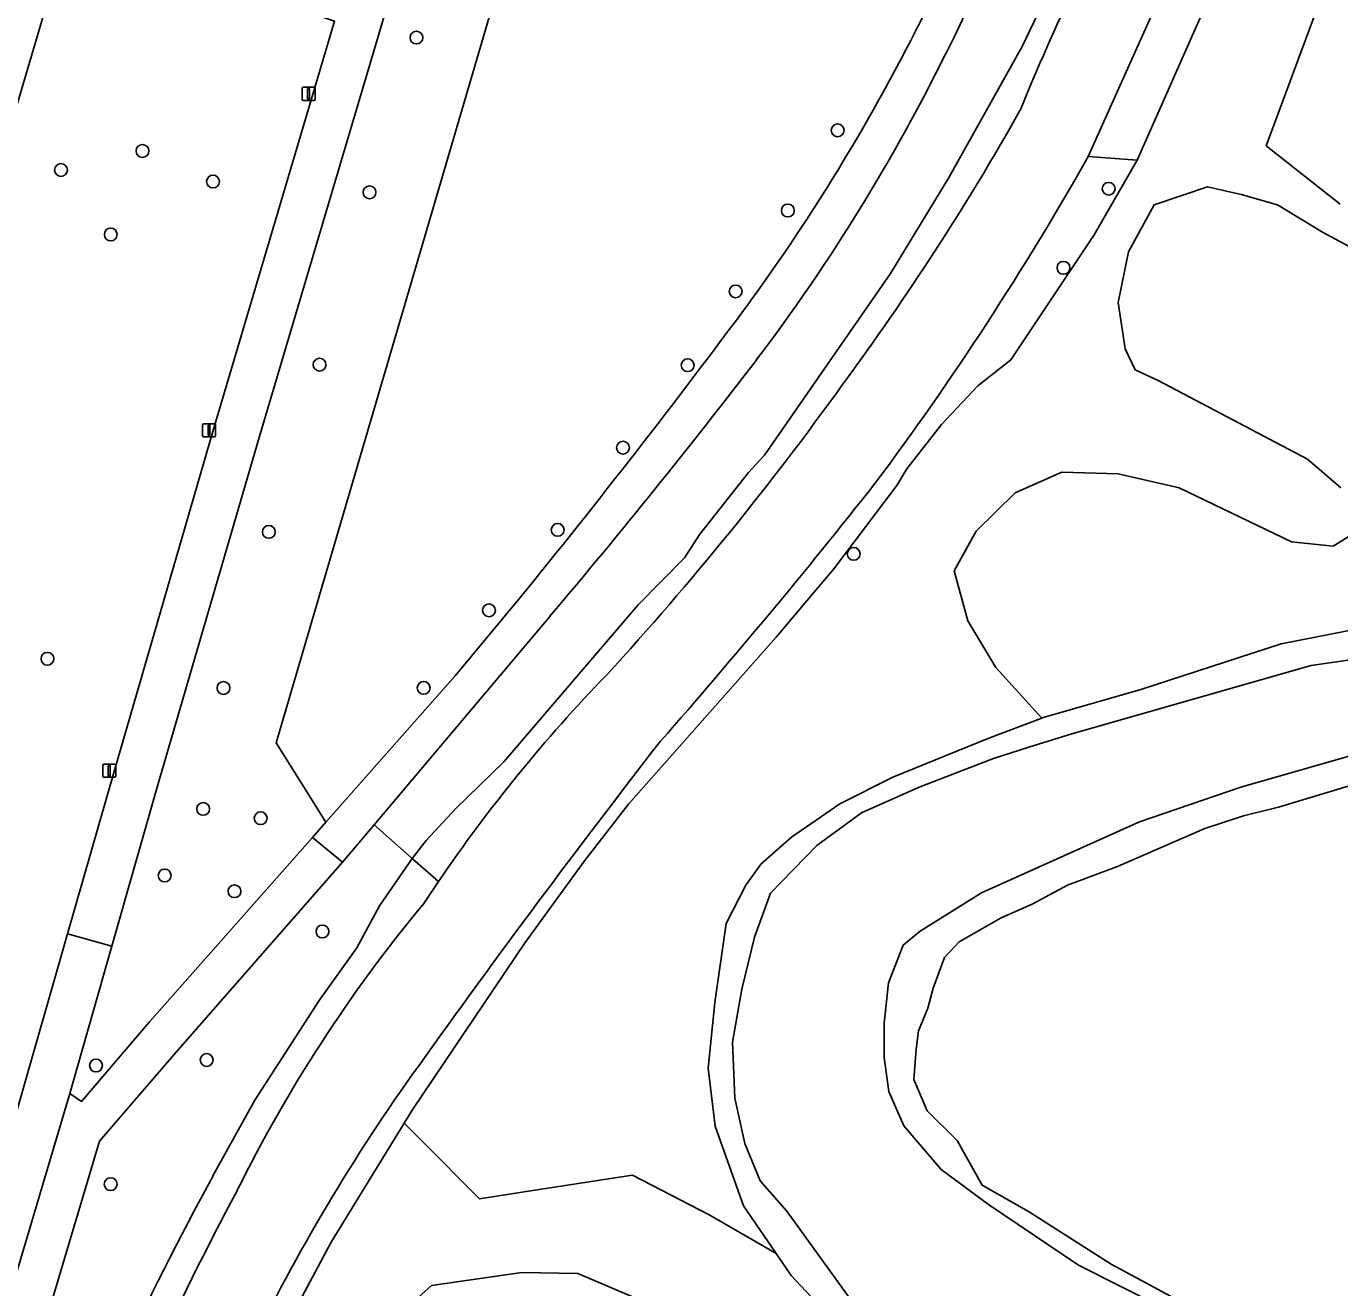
# Model space of a CAD drawing. Extents: x 159817 to 160765, y 380688 to 381638.
# Drawn here: x 160519.8 to 160620, y 381110.3 to 381206.5 of the extents above; entities that cross this region are included whole.
import ezdxf

# ---------------------------------------------------------------- set-up
doc = ezdxf.new("R2010")
doc.units = 0
for name, color, linetype in [('IMGEO_Berm_groen', 7, 'Continuous'), ('IMGEO_Boom', 7, 'Continuous'), ('IMGEO_Fietspad_gesloten', 7, 'Continuous'), ('IMGEO_Grasland_overig', 7, 'Continuous'), ('IMGEO_Groenvoorziening', 7, 'Continuous'), ('IMGEO_Lichtmast', 7, 'Continuous'), ('IMGEO_Loofbos', 7, 'Continuous'), ('IMGEO_Oever', 7, 'Continuous'), ('IMGEO_Rijbaan_regionaal_gesloten', 7, 'Continuous'), ('IMGEO_Voetpad_gesloten', 7, 'Continuous'), ('IMGEO_Voetpad_open', 7, 'Continuous'), ('IMGEO_Waterloop', 7, 'Continuous')]:
    doc.layers.add(name, color=color, linetype=linetype)

msp = doc.modelspace()

# ---------------------------------------------------------------- linework, layer by layer
at = {"layer": 'IMGEO_Berm_groen'}
for points in [[(160576.95, 381397.45), (160574.33, 381388.55), (160568.26, 381367.92), (160566.51, 381361.89), (160564.75, 381355.91), (160562.99, 381349.92), (160557.92, 381332.65), (160541.07, 381275.04), (160533.68, 381250), (160502.12, 381143.16), (160500, 381135.99), (160469.54, 381032.59)], [(160590.35, 381355.1), (160587.35, 381344.27), (160586.94, 381342.81), (160584.42, 381334.24), (160579.6, 381317.97), (160573.22, 381296.26), (160560.82, 381253.84), (160559.69, 381250), (160547.84, 381209.86), (160537.54, 381175.14), (160529.8, 381148.64), (160526.3, 381136.32), (160523.11, 381125.1), (160523.99, 381124.49), (160529.18, 381130.56), (160541.61, 381144.63), (160542.63, 381145.79), (160538.85, 381151.85), (160567.64, 381250), (160582.13, 381299.43)], [(160466.42, 380944.27), (160482.46, 381000), (160482.96, 381001.73), (160488.36, 381020.48), (160496.09, 381046.62), (160500, 381059.74), (160519.13, 381124.03), (160522.93, 381137.27), (160526.52, 381149.82), (160534.01, 381175.58), (160543.3, 381206.87), (160541.76, 381207.39), (160542.26, 381208.87), (160543.75, 381208.37), (160549.33, 381227.39)]]:
    msp.add_lwpolyline(points, dxfattribs=at)
at = {"layer": 'IMGEO_Boom'}
for centre in [(160549.54, 381205.63), (160581.67, 381198.56), (160528.64, 381196.98), (160522.42, 381195.53), (160534.02, 381194.65), (160545.96, 381193.83), (160602.35, 381194.1), (160577.87, 381192.44), (160526.22, 381190.61), (160598.9, 381188.07), (160573.89, 381186.27), (160542.15, 381180.68), (160570.23, 381180.64), (160565.3, 381174.35), (160538.28, 381167.93), (160560.31, 381168.08), (160582.89, 381166.25), (160555.08, 381161.94), (160521.39, 381158.25), (160534.82, 381156.02), (160550.09, 381156.03), (160533.27, 381146.8), (160537.66, 381146.09), (160530.33, 381141.72), (160535.66, 381140.52), (160542.37, 381137.45), (160533.54, 381127.65), (160525.1, 381127.23), (160526.21, 381118.18)]:
    msp.add_circle(centre, 0.489, dxfattribs=at)
at = {"layer": 'IMGEO_Fietspad_gesloten'}
for points in [[(160543.3, 381206.87), (160534.01, 381175.58), (160526.52, 381149.82), (160522.93, 381137.27), (160526.3, 381136.32), (160529.8, 381148.64), (160537.54, 381175.14), (160547.84, 381209.86)], [(160499.44, 381045.55), (160500, 381047.44), (160523.11, 381125.1), (160526.3, 381136.32), (160522.93, 381137.27), (160519.13, 381124.03), (160500, 381059.74), (160496.09, 381046.62), (160488.36, 381020.48), (160482.96, 381001.73), (160482.46, 381000), (160466.42, 380944.27)]]:
    msp.add_lwpolyline(points, dxfattribs=at)
at = {"layer": 'IMGEO_Grasland_overig'}
for points in [[(160608.53, 381270.79), (160609.85, 381290.97), (160609.87, 381298.84), (160609.16, 381306.84), (160603.18, 381352.59), (160596.16, 381349.25), (160582.13, 381299.43), (160567.64, 381250), (160538.85, 381151.85), (160542.63, 381145.79), (160552.49, 381156.95), (160557.35, 381162.8)], [(160559.73, 381161.5), (160546.31, 381145.59), (160549.22, 381143.03), (160550.29, 381144.4), (160552.52, 381146.81), (160556.21, 381150.4), (160566.46, 381162.37), (160570, 381165.95), (160571.17, 381167.75), (160574.87, 381172.46), (160576.1, 381173.78), (160585.7, 381187.63), (160590.12, 381194.9), (160595.76, 381204.96), (160601.06, 381216.07), (160603.94, 381223.2), (160604.38, 381224.81), (160604.95, 381225.99), (160607.08, 381232.12), (160610.62, 381244.22), (160611.92, 381250)], [(160626.45, 381227), (160618.62, 381208.83), (160614.37, 381197.38), (160620.02, 381192.92)], [(160622.57, 381188.68), (160618.67, 381190.8), (160615.23, 381192.88), (160612.46, 381193.67), (160609.89, 381194.24), (160605.82, 381192.88), (160603.86, 381189.28), (160603.06, 381185.42), (160603.61, 381181.9), (160604.37, 381180.28), (160606.12, 381179.48), (160617.52, 381173.48), (160620.07, 381171.29)], [(160620.83, 381167.69), (160619.47, 381166.84), (160616.29, 381167.18), (160607.72, 381171.29), (160603.06, 381172.35), (160598.77, 381172.48), (160595.21, 381170.91), (160592.24, 381167.98), (160590.55, 381164.97), (160591.61, 381161.15), (160593.73, 381157.59), (160597.25, 381153.73), (160597.46, 381153.81), (160604.79, 381155.9), (160615.5, 381159.39), (160626.55, 381161.54)], [(160621.12, 381148.68), (160615.31, 381146.94), (160612.63, 381146.26), (160609.68, 381145.31), (160603.02, 381142.4), (160599.21, 381140.98), (160596.5, 381139.54), (160594.15, 381138.49), (160590.95, 381136.66), (160589.83, 381135.46), (160588.97, 381133.14), (160588.54, 381131.61), (160587.83, 381129.87), (160587.65, 381128.48), (160587.49, 381126.17), (160588.5, 381123.78), (160590.8, 381121.5), (160592.7, 381118.1), (160596.22, 381116.09), (160602.55, 381112.08), (160612.24, 381106.83)], [(160585.63, 381103.2), (160578.12, 381111.22), (160576.98, 381112.89), (160571.92, 381115.81), (160566.03, 381118.86), (160558.56, 381117.72), (160554.34, 381117.07), (160549.85, 381121.58), (160548.61, 381122.83), (160543.04, 381113.76), (160538.84, 381105.9)], [(160548.91, 381108.84), (160550.68, 381110.45), (160557.58, 381111.44), (160561.84, 381111.36), (160568.35, 381108.6)]]:
    msp.add_lwpolyline(points, dxfattribs=at)
for centre, radius, start, end in [((160364.85, 381315.98), 251.22, 333.7202, 341.1043), ((160400.58, 381301.21), 209.81, 333.0378, 339.2138), ((160452.06, 381274.88), 151.99, 323.9919, 333.0847), ((160459.86, 381268.69), 145.08, 322.8479, 333.8529), ((160066.19, 381562.61), 633.32, 320.85456, 323.45868), ((160156.92, 381502.29), 527.63, 319.7671, 322.4968)]:
    msp.add_arc(centre, radius, start, end, dxfattribs=at)
at = {"layer": 'IMGEO_Groenvoorziening'}
for points in [[(160611.08, 381219.52), (160600.79, 381196.56), (160604.53, 381196.28), (160615.15, 381220.31), (160618.35, 381231.09), (160619.72, 381234.39), (160620.02, 381237.56), (160620.46, 381238.73), (160621, 381241.17), (160621.56, 381242.73), (160623.06, 381248.23), (160623.75, 381252.53)], [(160611.92, 381250), (160610.62, 381244.22), (160607.08, 381232.12), (160604.95, 381225.99), (160604.38, 381224.81), (160603.94, 381223.2), (160601.06, 381216.07), (160595.76, 381204.96), (160590.12, 381194.9), (160585.7, 381187.63), (160576.1, 381173.78), (160574.87, 381172.46), (160571.17, 381167.75), (160570, 381165.95), (160566.46, 381162.37), (160556.21, 381150.4), (160552.52, 381146.81), (160550.29, 381144.4), (160549.22, 381143.03), (160551.22, 381141.26)], [(160538.84, 381105.9), (160543.04, 381113.76), (160548.61, 381122.83), (160549.26, 381123.89), (160557.84, 381136.6), (160562.37, 381142.84), (160565.73, 381147.15), (160576.98, 381159.89), (160581.39, 381165.1), (160586.18, 381171.46), (160586.95, 381172.75), (160589.6, 381176.12), (160592.37, 381179.06), (160594.88, 381181.05), (160601.24, 381190.58), (160604.53, 381196.28), (160600.79, 381196.56)], [(160549.99, 381139.44), (160551.22, 381141.26), (160549.22, 381143.03), (160546.73, 381139.41), (160544.99, 381136.21), (160542.11, 381132.18), (160537.2, 381124.59), (160534.02, 381118.82)]]:
    msp.add_lwpolyline(points, dxfattribs=at)
for centre, radius, start, end in [((160795.44, 381118.06), 216.02, 152.1577, 157.6893), ((160419.53, 381299.35), 202.12, 323.5145, 330.5782), ((160395.15, 381312.96), 236.3, 323.2594, 330.4881), ((160387.38, 381318.91), 239.63, 317.5056, 324.3268), ((160213.16, 381464.09), 472.7, 318.6765, 321.7755), ((160650.38, 381073.66), 120.01, 135.9942, 145.7175), ((161153.88, 380696.42), 742.02, 142.1266, 144.51006), ((160636.11, 381068.06), 111.86, 140.3431, 153.6756), ((160667.49, 381042.32), 145.18, 144.2159, 154.2906), ((160778.01, 380986.36), 277.62, 151.5032, 158.1779), ((160737.45, 381009.52), 228.77, 151.7906, 159.2614)]:
    msp.add_arc(centre, radius, start, end, dxfattribs=at)
at = {"layer": 'IMGEO_Lichtmast'}
for p, q in [((160540.82, 381200.94), (160540.82, 381201.74)), ((160540.82, 381201.74), (160540.82, 381200.94)), ((160540.92, 381201.84), (160541.71, 381201.84)), ((160541.71, 381201.84), (160540.92, 381201.84)), ((160541.81, 381201.74), (160541.81, 381200.94)), ((160541.81, 381200.94), (160541.81, 381201.74)), ((160541.71, 381200.84), (160540.92, 381200.84)), ((160540.92, 381200.84), (160541.71, 381200.84)), ((160533.32, 381176.18), (160534.11, 381176.18)), ((160534.11, 381176.18), (160533.32, 381176.18)), ((160533.22, 381175.28), (160533.22, 381176.08)), ((160533.22, 381176.08), (160533.22, 381175.28)), ((160534.11, 381175.18), (160533.32, 381175.18)), ((160533.32, 381175.18), (160534.11, 381175.18)), ((160534.21, 381176.08), (160534.21, 381175.28)), ((160534.21, 381175.28), (160534.21, 381176.08)), ((160525.61, 381149.32), (160525.61, 381150.12)), ((160525.61, 381150.12), (160525.61, 381149.32)), ((160525.71, 381150.22), (160526.5, 381150.22)), ((160526.5, 381150.22), (160525.71, 381150.22)), ((160526.6, 381150.12), (160526.6, 381149.32)), ((160526.6, 381149.32), (160526.6, 381150.12)), ((160526.5, 381149.22), (160525.71, 381149.22)), ((160525.71, 381149.22), (160526.5, 381149.22))]:
    msp.add_line(p, q, dxfattribs=at)
for points in [[(160541.24, 381201.72), (160541.39, 381201.72), (160541.39, 381200.97), (160541.24, 381200.97), (160541.24, 381201.72)], [(160533.64, 381176.06), (160533.79, 381176.06), (160533.79, 381175.31), (160533.64, 381175.31), (160533.64, 381176.06)], [(160526.03, 381150.09), (160526.18, 381150.09), (160526.18, 381149.34), (160526.03, 381149.34), (160526.03, 381150.09)]]:
    msp.add_lwpolyline(points, dxfattribs=at)
for centre, start, end in [((160540.92, 381201.74), 90, 180), ((160540.92, 381201.74), 90, 180), ((160541.71, 381201.74), 0, 90), ((160541.71, 381201.74), 360, 90), ((160540.92, 381200.94), 180, 270), ((160540.92, 381200.94), 180, 270), ((160541.71, 381200.94), 270, 0), ((160541.71, 381200.94), 270, 0), ((160533.32, 381176.08), 90, 180), ((160533.32, 381176.08), 90, 180), ((160534.11, 381176.08), 0, 90), ((160534.11, 381176.08), 360, 90), ((160533.32, 381175.28), 180, 270), ((160533.32, 381175.28), 180, 270), ((160534.11, 381175.28), 270, 0), ((160534.11, 381175.28), 270, 0), ((160525.71, 381150.12), 90, 180), ((160525.71, 381150.12), 90, 180), ((160526.5, 381150.12), 0, 90), ((160526.5, 381150.12), 360, 90), ((160525.71, 381149.32), 180, 270), ((160525.71, 381149.32), 180, 270), ((160526.5, 381149.32), 270, 0), ((160526.5, 381149.32), 270, 0)]:
    msp.add_arc(centre, 0.1, start, end, dxfattribs=at)
at = {"layer": 'IMGEO_Loofbos'}
for points in [[(160620.02, 381192.92), (160614.37, 381197.38), (160618.62, 381208.83), (160626.45, 381227)], [(160615.15, 381220.31), (160604.53, 381196.28), (160601.24, 381190.58), (160594.88, 381181.05), (160592.37, 381179.06), (160589.6, 381176.12), (160586.95, 381172.75), (160586.18, 381171.46), (160581.39, 381165.1), (160576.98, 381159.89), (160565.73, 381147.15), (160562.37, 381142.84), (160557.84, 381136.6), (160549.26, 381123.89), (160548.61, 381122.83), (160549.85, 381121.58), (160554.34, 381117.07), (160558.56, 381117.72), (160566.03, 381118.86), (160571.92, 381115.81), (160576.98, 381112.89), (160574.49, 381116.53), (160572.33, 381122.6), (160571.79, 381127.03), (160572.3, 381132.03), (160573.17, 381138.05), (160574.67, 381140.98), (160575.85, 381142.61), (160578.15, 381144.64), (160581.85, 381147.2), (160585.87, 381149.23), (160593.2, 381152.2), (160597.25, 381153.73), (160593.73, 381157.59), (160591.61, 381161.15), (160590.55, 381164.97), (160592.24, 381167.98), (160595.21, 381170.91), (160598.77, 381172.48), (160603.06, 381172.35), (160607.72, 381171.29), (160616.29, 381167.18), (160619.47, 381166.84), (160620.83, 381167.69)], [(160620.07, 381171.29), (160617.52, 381173.48), (160606.12, 381179.48), (160604.37, 381180.28), (160603.61, 381181.9), (160603.06, 381185.42), (160603.86, 381189.28), (160605.82, 381192.88), (160609.89, 381194.24), (160612.46, 381193.67), (160615.23, 381192.88), (160618.67, 381190.8), (160622.57, 381188.68)], [(160534.02, 381118.82), (160537.2, 381124.59), (160542.11, 381132.18), (160544.99, 381136.21), (160546.73, 381139.41), (160549.22, 381143.03), (160546.31, 381145.59), (160543.9, 381142.73), (160531.18, 381128.21), (160525.35, 381121.45), (160502.33, 381044.26), (160500, 381036.38), (160495.06, 381019.7), (160494.26, 381016.93), (160500, 381015.85), (160511.8, 381013.62)]]:
    msp.add_lwpolyline(points, dxfattribs=at)
msp.add_arc((160778.01, 380986.36), 277.62, 151.5032, 158.1779, dxfattribs=at)
at = {"layer": 'IMGEO_Oever'}
for points in [[(160626.55, 381161.54), (160615.5, 381159.39), (160604.79, 381155.9), (160597.46, 381153.81), (160597.25, 381153.73), (160593.2, 381152.2), (160585.87, 381149.23), (160581.85, 381147.2), (160578.15, 381144.64), (160575.85, 381142.61), (160574.67, 381140.98), (160573.17, 381138.05), (160572.3, 381132.03), (160571.79, 381127.03), (160572.33, 381122.6), (160574.49, 381116.53), (160576.98, 381112.89), (160578.12, 381111.22), (160585.63, 381103.2)], [(160583.02, 381108.9), (160577.79, 381116.13), (160575.77, 381118.44), (160574.6, 381121.27), (160573.82, 381124.74), (160573.64, 381129.02), (160574.36, 381133.04), (160575.33, 381137.01), (160576.56, 381140.37), (160580.08, 381144), (160583.49, 381146.5), (160587.9, 381148.47), (160593.55, 381150.65), (160596.26, 381151.5), (160599.53, 381152.52), (160617.79, 381157.75), (160622.87, 381158.47)], [(160622.54, 381151.35), (160612.44, 381148.46), (160604.69, 381145.82), (160592.64, 381140.39), (160587.98, 381137.47), (160586.66, 381136.42), (160585.55, 381133.53), (160585.23, 381130.45), (160585.23, 381127.84), (160585.57, 381125.24), (160586.71, 381122.62), (160589.56, 381119.29), (160593.18, 381116.63), (160600.04, 381111.99), (160606.19, 381108.89)], [(160612.24, 381106.83), (160602.55, 381112.08), (160596.22, 381116.09), (160592.7, 381118.1), (160590.8, 381121.5), (160588.5, 381123.78), (160587.49, 381126.17), (160587.65, 381128.48), (160587.83, 381129.87), (160588.54, 381131.61), (160588.97, 381133.14), (160589.83, 381135.46), (160590.95, 381136.66), (160594.15, 381138.49), (160596.5, 381139.54), (160599.21, 381140.98), (160603.02, 381142.4), (160609.68, 381145.31), (160612.63, 381146.26), (160615.31, 381146.94), (160621.12, 381148.68)], [(160568.35, 381108.6), (160561.84, 381111.36), (160557.58, 381111.44), (160550.68, 381110.45), (160548.91, 381108.84)]]:
    msp.add_lwpolyline(points, dxfattribs=at)
at = {"layer": 'IMGEO_Rijbaan_regionaal_gesloten'}
msp.add_lwpolyline([(160557.92, 381332.65), (160562.99, 381349.92), (160564.75, 381355.91), (160561.39, 381356.65), (160559.77, 381350.64), (160498.99, 381144.1), (160502.12, 381143.16), (160533.68, 381250), (160541.07, 381275.04)], close=True, dxfattribs=at)
at = {"layer": 'IMGEO_Voetpad_gesloten'}
msp.add_lwpolyline([(160557.35, 381162.8), (160552.49, 381156.95), (160542.63, 381145.79), (160541.61, 381144.63), (160543.9, 381142.73), (160546.31, 381145.59), (160559.73, 381161.5)], dxfattribs=at)
for centre, radius, start, end in [((160364.85, 381315.98), 251.22, 333.7202, 341.1043), ((160400.58, 381301.21), 209.81, 333.0378, 339.2138), ((160452.06, 381274.88), 151.99, 323.9919, 333.0847), ((160459.86, 381268.69), 145.08, 322.8479, 333.8529), ((160066.19, 381562.61), 633.32, 320.85456, 323.45868), ((160156.92, 381502.29), 527.63, 319.7671, 322.4968)]:
    msp.add_arc(centre, radius, start, end, dxfattribs=at)
at = {"layer": 'IMGEO_Voetpad_open'}
msp.add_lwpolyline([(160502.33, 381044.26), (160525.35, 381121.45), (160531.18, 381128.21), (160543.9, 381142.73), (160541.61, 381144.63), (160529.18, 381130.56), (160523.99, 381124.49), (160523.11, 381125.1), (160500, 381047.44)], dxfattribs=at)
at = {"layer": 'IMGEO_Waterloop'}
for points in [[(160600.79, 381196.56), (160611.08, 381219.52)], [(160622.87, 381158.47), (160617.79, 381157.75), (160599.53, 381152.52), (160596.26, 381151.5), (160593.55, 381150.65), (160587.9, 381148.47), (160583.49, 381146.5), (160580.08, 381144), (160576.56, 381140.37), (160575.33, 381137.01), (160574.36, 381133.04), (160573.64, 381129.02), (160573.82, 381124.74), (160574.6, 381121.27), (160575.77, 381118.44), (160577.79, 381116.13), (160583.02, 381108.9)], [(160606.19, 381108.89), (160600.04, 381111.99), (160593.18, 381116.63), (160589.56, 381119.29), (160586.71, 381122.62), (160585.57, 381125.24), (160585.23, 381127.84), (160585.23, 381130.45), (160585.55, 381133.53), (160586.66, 381136.42), (160587.98, 381137.47), (160592.64, 381140.39), (160604.69, 381145.82), (160612.44, 381148.46), (160622.54, 381151.35)], [(160551.22, 381141.26), (160549.99, 381139.44)]]:
    msp.add_lwpolyline(points, dxfattribs=at)
for centre, radius, start, end in [((160795.44, 381118.06), 216.02, 152.1577, 157.6893), ((160419.53, 381299.35), 202.12, 323.5145, 330.5782), ((160395.15, 381312.96), 236.3, 323.2594, 330.4881), ((160387.38, 381318.91), 239.63, 317.5056, 324.3268), ((160213.16, 381464.09), 472.7, 318.6765, 321.7755), ((160650.38, 381073.66), 120.01, 135.9942, 145.7175), ((161153.88, 380696.42), 742.02, 142.1266, 144.51006), ((160636.11, 381068.06), 111.86, 140.3431, 153.6756), ((160667.49, 381042.32), 145.18, 144.2159, 154.2906), ((160737.45, 381009.52), 228.77, 151.7906, 159.2614)]:
    msp.add_arc(centre, radius, start, end, dxfattribs=at)

doc.saveas('drawing.dxf')
